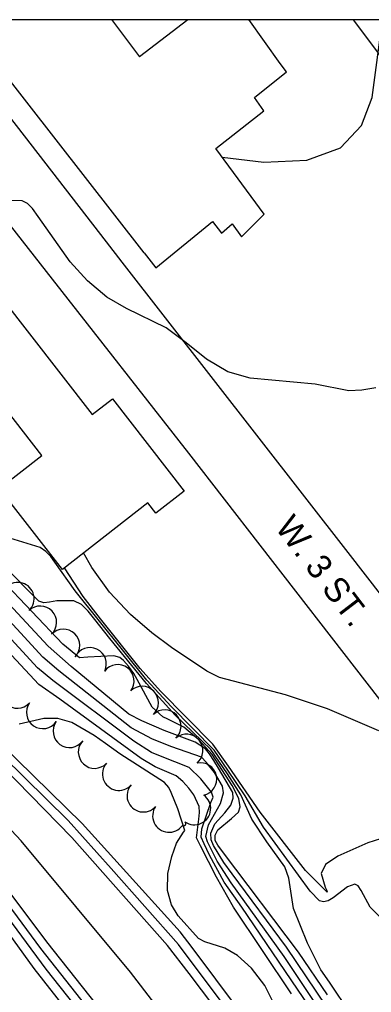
# Model space of a CAD drawing. Extents: x 79600 to 91800, y 75600 to 84400.
# Drawn here: x 89480 to 89695, y 83405 to 84000 of the extents above; entities that cross this region are included whole.
import ezdxf

# ---------------------------------------------------------------- set-up
doc = ezdxf.new("R2010")
doc.units = 0
for name, color, linetype in [('084-090$0$BLDG', 7, 'Continuous'), ('084-090$0$GRID', 7, 'Continuous'), ('084-090$0$INDEX', 7, 'Continuous'), ('084-090$0$INTER', 7, 'Continuous'), ('084-090$0$ROAD', 7, 'Continuous'), ('084-090$0$ROAD-NAME', 7, 'Continuous'), ('084-090$0$RR', 7, 'Continuous'), ('084-090$0$TREES', 7, 'Continuous')]:
    doc.layers.add(name, color=color, linetype=linetype)

msp = doc.modelspace()

# ---------------------------------------------------------------- linework, layer by layer
at = {"layer": '084-090$0$BLDG'}
for p, q in [((89556.16, 83857.41), (89444.78, 84000.13)), ((89536.12, 84000.13), (89553.26, 83977.29)), ((89582.76, 84000), (89553.26, 83977.29)), ((89639.14, 83973.15), (89620.16, 84000.13))]:
    msp.add_line(p, q, dxfattribs=at)
msp.add_lwpolyline([(89556.16, 83857.41), (89563.12, 83848.19), (89597.83, 83876.55), (89603.33, 83869.38), (89609.86, 83875.22), (89615.51, 83867.25), (89629.4, 83881), (89599.86, 83921.19), (89629.17, 83944.17), (89623.52, 83952.46), (89643.07, 83968.05), (89639.14, 83973.15)], dxfattribs=at)
msp.add_lwpolyline([(89536.68, 83768.24), (89580.6, 83711.79), (89563.17, 83698.23), (89558.27, 83704.52), (89506.03, 83663.88), (89467.46, 83713.46), (89493.42, 83733.65), (89417.56, 83831.15), (89448.85, 83855.5), (89524.26, 83758.57)], close=True, dxfattribs=at)
at = {"layer": '084-090$0$GRID'}
msp.add_line((90000, 84000), (85000, 84000), dxfattribs=at)
at = {"layer": '084-090$0$INDEX'}
for points in [[(89588.3, 83364.92), (89547.64, 83417.69), (89480.75, 83497.99), (89420.12, 83562.55), (89380.08, 83610.57), (89356.35, 83640.34), (89341.64, 83660.29), (89285.16, 83747.66), (89259.07, 83792.03), (89226.9, 83851.9), (89214.1, 83873.93), (89197.58, 83897), (89185.57, 83917.4), (89179.62, 83926.97), (89177.38, 83929.31), (89162.41, 83932.67), (89151.43, 83936.66), (89139.49, 83942.55), (89132.75, 83946.68), (89126.17, 83952.56), (89103.54, 84000)], [(89700.25, 83451.61), (89694.32, 83457.37), (89688.73, 83467.65), (89686.86, 83470.47), (89684.94, 83471.58), (89680.41, 83469.88), (89671.72, 83463.06), (89668.67, 83461.33), (89665.81, 83460.62), (89663.24, 83461.32), (89657.68, 83467.17), (89629.07, 83506.41), (89617.78, 83525.54), (89607.3, 83541.27), (89598.96, 83553.48), (89572.62, 83580.06), (89557.67, 83596.15), (89513.9, 83650.75), (89501.34, 83668.32), (89498.91, 83671.76), (89496.02, 83674.92), (89492.44, 83677.32), (89473.87, 83683.04)], [(89702.74, 83329.2), (89615.69, 83457.36), (89605, 83472.69), (89596.05, 83489.15), (89592.66, 83496.1), (89590.97, 83500.27), (89591.41, 83505.4), (89596.93, 83521.47), (89598.19, 83524.72), (89597.17, 83527.82), (89590.65, 83535.92), (89583.61, 83542.78), (89566.11, 83549.76), (89560.56, 83551.92), (89549.66, 83558.84), (89500.23, 83595.91), (89490.88, 83603.74), (89456.41, 83641.13)], [(89605.51, 83387.65), (89583.51, 83416.79), (89570.43, 83434.03), (89511.9, 83500), (89435.75, 83577.75)], [(89575.25, 83336.93), (89496.47, 83436.16), (89461.71, 83482.49)]]:
    msp.add_lwpolyline(points, dxfattribs=at)
at = {"layer": '084-090$0$INTER'}
for points in [[(89614.39, 83394), (89585.45, 83432.78), (89578.17, 83442.29), (89518.24, 83508.48), (89468.49, 83557.27), (89442.01, 83583.83), (89426.56, 83599.55), (89396.51, 83634.71), (89380.87, 83653.32), (89353.07, 83692.34), (89320.55, 83740.69), (89310.6, 83755.4), (89291.61, 83789.2), (89252.08, 83867.79), (89242.51, 83883.89), (89225.86, 83918.35), (89220.2, 83929.37), (89206.89, 83950.35), (89203.4, 83955.65), (89199.8, 83959.97), (89189.14, 83965.06), (89144.73, 84000)], [(89603.77, 83915.87), (89629.25, 83912.83), (89655.59, 83914.2), (89676.13, 83921.6), (89688.87, 83935.35), (89695.47, 83952.4), (89701.75, 84000)], [(89697.81, 83774.93), (89689.11, 83773.42), (89681.28, 83773.12), (89660.71, 83777.11), (89620.84, 83780.88), (89607.18, 83784.63), (89594.16, 83792.45), (89581.68, 83802.35), (89569.47, 83811.52), (89545.25, 83823.46), (89533.24, 83830.29), (89521.5, 83840.24), (89510.78, 83851.95), (89491.24, 83879.65), (89487.85, 83884.6), (89484.69, 83887.68), (89481.49, 83889.24), (89474.22, 83889.44)], [(89699.57, 83565.25), (89668.25, 83578.66), (89642.51, 83587.26), (89610.71, 83595.53), (89602.15, 83597.93), (89594.43, 83601.66), (89572.84, 83616.21), (89560.81, 83625.18), (89547.65, 83636.43), (89534.96, 83649.9), (89524.13, 83665.09), (89519.02, 83673.99)], [(89695.03, 83373.34), (89669.3, 83411.57), (89664.12, 83419.19), (89656.01, 83435.46), (89647.34, 83456.51), (89644.61, 83475.22), (89642.08, 83482.04), (89631.12, 83497.33), (89621.93, 83511.13), (89615.14, 83526.01), (89607.06, 83538.94), (89596.93, 83553.82), (89574.97, 83574.84), (89557.47, 83594.15), (89535.1, 83621.62), (89525.97, 83633.35), (89521.8, 83638.44), (89517.66, 83642.4), (89513.12, 83644.77), (89502.68, 83644.72), (89498.09, 83643.86), (89494.63, 83643.57), (89491.59, 83644.51), (89469.45, 83666.97)], [(89700.62, 83499.25), (89692.79, 83496.78), (89674.47, 83488.69), (89667.01, 83483.42), (89664.26, 83478.08), (89666.68, 83469.66), (89667.73, 83467.62), (89667.96, 83466.57), (89654.65, 83479.92), (89627.01, 83515.5), (89607.54, 83543.59), (89598.15, 83557.09), (89566.07, 83589.44), (89553.68, 83603.23), (89529.3, 83633.64), (89518.7, 83647.38), (89507.34, 83664.9)], [(89668.13, 83403.73), (89650.41, 83430), (89604.63, 83490.67), (89601.21, 83495.31), (89599.58, 83498.13), (89599.38, 83501.42), (89601.07, 83504.72), (89609.41, 83511.66), (89613.85, 83515.57), (89614.72, 83518.71), (89613.88, 83523.81), (89609.91, 83531.83), (89597.6, 83550.67), (89589.56, 83559.73), (89580.27, 83567.39), (89570.57, 83572.29), (89567.51, 83573.72), (89560.97, 83579.68), (89551.79, 83596.61), (89549.72, 83600.31), (89546.46, 83604.67), (89543.49, 83608.27), (89541.16, 83609.96), (89537.46, 83611.11), (89521.59, 83610.32), (89516.59, 83609.89), (89506.29, 83618.22), (89468.33, 83658.14)], [(89703.53, 83334.63), (89641.77, 83427.24), (89609.35, 83472.2), (89600.72, 83485.58), (89594.82, 83497.38), (89593.77, 83500.65), (89595.4, 83507.79), (89602.78, 83520.8), (89604.63, 83527.32), (89604.01, 83531.39), (89599.09, 83539.85), (89594.03, 83546.07), (89591.04, 83549.11), (89572.89, 83555.54), (89561.1, 83560.08), (89548.2, 83567.08), (89503.79, 83601.9), (89494.13, 83610.34), (89462.18, 83644.82)], [(89667.64, 83396.7), (89643.14, 83433.01), (89609.78, 83477.89), (89604.75, 83484.68), (89598.4, 83495.13), (89596.98, 83498.66), (89596.88, 83502.74), (89599.21, 83508.45), (89605.31, 83515.13), (89609.03, 83519.73), (89610.41, 83524.14), (89610.29, 83527.59), (89601.58, 83542.46), (89598.71, 83547.14), (89596.02, 83551.25), (89593.65, 83554.21), (89587.27, 83558.23), (89568.19, 83565.43), (89554.72, 83571.33), (89546.75, 83575.32), (89511.41, 83604.6), (89497.39, 83616.95), (89467.95, 83648.51)], [(89646.09, 83404.51), (89610.65, 83457.49), (89600.23, 83475.85), (89590.49, 83494.82), (89588.15, 83499.83), (89589.56, 83511.25), (89589.95, 83515.25), (89589.6, 83518.92), (89586.36, 83526.1), (89583.44, 83530.15), (89579.78, 83534.18), (89575.53, 83537.67), (89562.78, 83543.29), (89554.16, 83548.38), (89504.54, 83584.59), (89491.56, 83593.61), (89458.21, 83629.25)], [(89636.25, 83396.95), (89629.81, 83409.48), (89621.71, 83420.07), (89613.2, 83427.86), (89605.35, 83432.35), (89593.14, 83436.28), (89589.23, 83438.36), (89576.89, 83452.16), (89572.81, 83458.86), (89570.28, 83467.63), (89570.58, 83478.07), (89572.89, 83488.43), (89575.86, 83496.62), (89580.06, 83503.2), (89580.9, 83504.33), (89576.59, 83517.54), (89572.6, 83527.55), (89571.05, 83530.68), (89568.55, 83533.6), (89541.15, 83551.23), (89532.43, 83557.49), (89525.55, 83562.44), (89511.76, 83570.31), (89503.18, 83572.83), (89494.67, 83572.78), (89479.54, 83569.2)], [(89609.95, 83390.82), (89577.1, 83434.54), (89535.82, 83480.97), (89509.64, 83510.33), (89469.64, 83549.65)], [(89574.67, 83328.56), (89492.9, 83432.09), (89457.9, 83479.39)], [(89528.7, 83369.03), (89488.75, 83419.97), (89459.65, 83460.16)], [(89570.06, 83326.24), (89496.22, 83419.48), (89463.22, 83463.74)]]:
    msp.add_lwpolyline(points, dxfattribs=at)
at = {"layer": '084-090$0$ROAD'}
for points in [[(89858.71, 83377.13), (89714.27, 83566.26), (89583.31, 83734.91), (89499.9, 83841.4), (89375.81, 83999.67)], [(89427.42, 84000.13), (89532.77, 83864.21), (89542.48, 83851.78), (89680.52, 83674.33), (89862.32, 83440.23), (90000, 83262.64)]]:
    msp.add_lwpolyline(points, dxfattribs=at)
at = {"layer": '084-090$0$RR'}
msp.add_lwpolyline([(89683.8, 84000), (89813.68, 83827.23), (89836.77, 83795.2), (89859.19, 83761.9), (89884.16, 83716.98), (89912.2, 83673.3), (89934.45, 83639.19), (89960.37, 83603.58), (89995.01, 83560.59), (90000, 83553.94)], dxfattribs=at)
at = {"layer": '084-090$0$TREES'}
for centre, radius, start, end in [((89478.76, 83646), 10, 313.62109, 133.62109), ((89492.55, 83631.53), 10, 313.63277, 133.63277), ((89506.66, 83617.36), 10, 316.09372, 136.09372), ((89522.89, 83606.11), 10, 334.46374, 154.46374), ((89539.86, 83595.73), 10, 322.63243, 142.63243), ((89478.53, 83589.06), 10, 137.14923, 317.14923), ((89554.76, 83582.47), 10, 314.04567, 134.04567), ((89494.07, 83576.55), 10, 145.17832, 325.17832), ((89568.61, 83568.05), 10, 313.6492, 133.6492), ((89510.39, 83564.98), 10, 144.17184, 324.17184), ((89581.95, 83553.16), 10, 310.04618, 130.04618), ((89525.77, 83552.27), 10, 136.68753, 316.68753), ((89540.55, 83538.8), 10, 138.64274, 318.64274), ((89590.46, 83535.72), 10, 282.00626, 102.00626), ((89555.57, 83525.59), 10, 138.64505, 318.64505), ((89586.75, 83517.79), 10, 234.6212, 54.6212), ((89571.24, 83513.21), 10, 144.76205, 324.76205), ((89580.19, 83508.54), 1.34, 234.6212, 54.6212)]:
    msp.add_arc(centre, radius, start, end, dxfattribs=at)

# ---------------------------------------------------------------- texts
at = {"layer": '084-090$0$ROAD-NAME'}
msp.add_text('W. 3 ST.', height=15, rotation=307.39313, dxfattribs=at).set_placement((89635.64, 83689.48))

doc.saveas('drawing.dxf')
